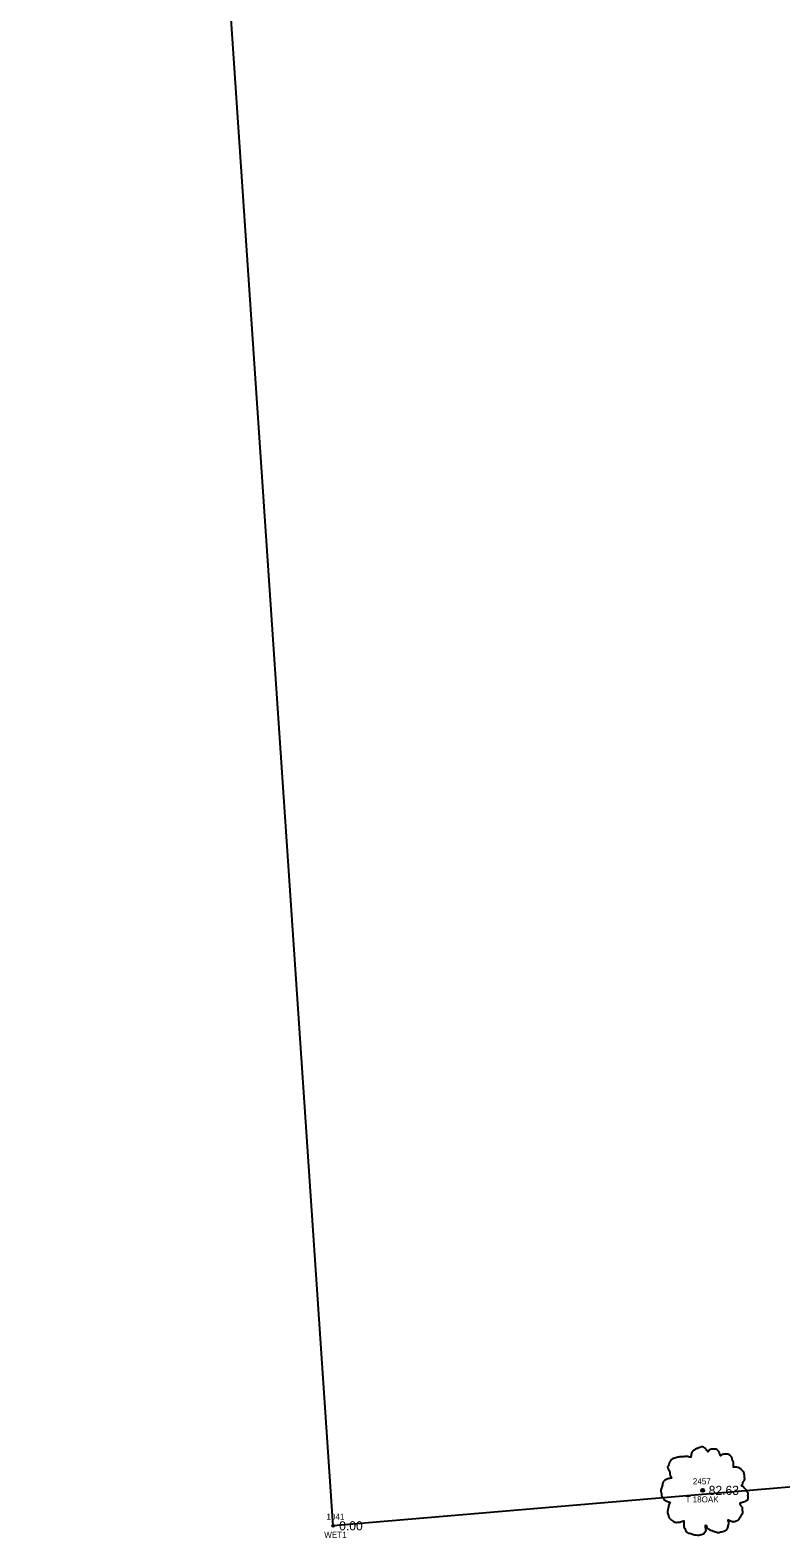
# Model space of a CAD drawing. Extents: x 2139392 to 2143384, y 505395 to 510520.
# Drawn here: x 2140464.3 to 2140588.7, y 506268.5 to 506518.4 of the extents above; entities that cross this region are included whole.
import ezdxf

# ---------------------------------------------------------------- set-up
doc = ezdxf.new("R2010")
doc.units = 0
for name, color, linetype in [('RD_EV_EX_Wetlands', 7, 'Continuous'), ('RD_EX_H2O_WetLd_txCode', 7, 'Continuous'), ('RD_EX_TX_H2O_WetLd_ELEV', 7, 'Continuous'), ('RD_EX_TX_VEG_ELEV', 7, 'Continuous'), ('RD_EX_VEG', 7, 'Continuous'), ('RD_EX_VEG_txCode', 7, 'Continuous'), ('RD_SMD_Locator', 7, 'Continuous')]:
    doc.layers.add(name, color=color, linetype=linetype)

msp = doc.modelspace()

# ---------------------------------------------------------------- linework, layer by layer
at = {"layer": 'RD_EV_EX_Wetlands'}
msp.add_lwpolyline([(2140635.69, 506280.8), (2140514.52, 506270.54), (2140464.28, 507012.49), (2140535.71, 507012.16)], dxfattribs=at)
at = {"layer": 'RD_EX_VEG'}
for centre, radius in [((2140575.78, 506276.41), 0.25), ((2140575.77, 506276.39), 0.0001)]:
    msp.add_circle(centre, radius, dxfattribs=at)
for points in [[(2140575.91, 506283.58), (2140575.61, 506283.6), (2140575.29, 506283.5), (2140575.04, 506283.4), (2140574.81, 506283.33), (2140574.59, 506283.23), (2140574.29, 506283.05), (2140574.07, 506282.85), (2140573.94, 506282.6), (2140573.89, 506282.38), (2140573.84, 506282.1), (2140573.84, 506281.93), (2140573.72, 506281.9), (2140573.57, 506281.93), (2140573.32, 506282), (2140573.07, 506282), (2140572.82, 506282), (2140572.47, 506281.98), (2140572.12, 506281.98), (2140571.84, 506281.93), (2140571.52, 506281.88), (2140571.14, 506281.75), (2140570.79, 506281.63), (2140570.49, 506281.38), (2140570.24, 506280.9), (2140570.12, 506280.55), (2140569.97, 506280.3), (2140570.12, 506279.86), (2140570.29, 506279.51), (2140570.32, 506279.31), (2140570.39, 506278.88), (2140570.49, 506278.66), (2140570.62, 506278.46), (2140570.54, 506278.43), (2140570.17, 506278.38), (2140569.87, 506278.28), (2140569.44, 506278.06), (2140569.22, 506277.83), (2140569.12, 506277.51), (2140569.09, 506277.16), (2140568.99, 506276.96), (2140568.92, 506276.68), (2140568.89, 506276.61), (2140568.84, 506276.28), (2140568.94, 506275.83), (2140568.97, 506275.48), (2140569.09, 506275.26), (2140569.24, 506275.08), (2140569.42, 506274.83), (2140569.82, 506274.61), (2140570.14, 506274.51), (2140570.34, 506274.48), (2140570.17, 506273.98), (2140570.12, 506273.63), (2140569.99, 506273.23), (2140569.99, 506273.16), (2140569.94, 506272.68), (2140570.09, 506272.36), (2140570.17, 506271.98), (2140570.34, 506271.76), (2140570.62, 506271.46), (2140570.94, 506271.23), (2140571.44, 506271.11), (2140571.84, 506271.13), (2140572.42, 506271.31), (2140572.67, 506271.38), (2140572.64, 506271.21), (2140572.67, 506270.83), (2140572.67, 506270.41), (2140572.82, 506270.08), (2140572.92, 506269.81), (2140573.07, 506269.56), (2140573.39, 506269.33), (2140573.79, 506269.26), (2140574.21, 506269.11), (2140574.66, 506269.03), (2140575.16, 506269.01), (2140575.76, 506269.16), (2140576.04, 506269.28), (2140576.14, 506269.46), (2140576.34, 506269.83), (2140576.29, 506270.06), (2140576.31, 506270.66), (2140576.41, 506270.48), (2140576.59, 506270.13), (2140577.09, 506269.83), (2140577.49, 506269.66), (2140577.96, 506269.51), (2140578.26, 506269.43), (2140578.74, 506269.51), (2140579.11, 506269.58), (2140579.49, 506269.71), (2140579.79, 506269.98), (2140579.96, 506270.26), (2140580.01, 506270.53), (2140580.09, 506270.91), (2140580.14, 506271.08)], [(2140580.14, 506271.08), (2140580.06, 506271.26), (2140580.01, 506271.51), (2140580.09, 506271.48), (2140580.26, 506271.43), (2140580.54, 506271.31), (2140580.76, 506271.23), (2140581.09, 506271.26), (2140581.36, 506271.36), (2140581.81, 506271.63), (2140582.09, 506272.11), (2140582.36, 506272.51), (2140582.44, 506272.83), (2140582.39, 506273.06), (2140582.36, 506273.56), (2140582.16, 506273.81), (2140582.11, 506273.93), (2140582.01, 506274.33), (2140582.09, 506274.38), (2140582.36, 506274.43), (2140582.74, 506274.56), (2140583.01, 506274.68), (2140583.24, 506274.86), (2140583.31, 506275.08), (2140583.29, 506275.48), (2140583.34, 506275.88), (2140583.26, 506276.03), (2140583.16, 506276.18), (2140583.09, 506276.38), (2140582.94, 506276.53), (2140582.84, 506276.68), (2140582.74, 506276.78), (2140582.61, 506276.93), (2140582.44, 506277.06), (2140582.29, 506277.11), (2140582.24, 506277.26), (2140582.39, 506277.46), (2140582.44, 506277.56), (2140582.46, 506277.78), (2140582.69, 506278.13), (2140582.74, 506278.53), (2140582.69, 506278.96), (2140582.64, 506279.23), (2140582.49, 506279.51), (2140582.29, 506279.76), (2140582.16, 506279.93), (2140581.99, 506280.05), (2140581.66, 506280.18), (2140581.41, 506280.23), (2140581.06, 506280.23), (2140580.86, 506280.28), (2140580.89, 506280.33), (2140580.89, 506280.48), (2140580.89, 506280.75), (2140580.81, 506281.2), (2140580.66, 506281.7), (2140580.66, 506281.73), (2140580.56, 506281.98), (2140580.34, 506282.18), (2140580.16, 506282.28), (2140579.96, 506282.4), (2140579.71, 506282.43), (2140579.41, 506282.43), (2140579.14, 506282.38), (2140578.94, 506282.28), (2140578.76, 506282.15), (2140578.69, 506282.3), (2140578.59, 506282.6), (2140578.54, 506282.75), (2140578.39, 506282.93), (2140578.16, 506283.13), (2140577.71, 506283.25), (2140577.09, 506283.18), (2140576.79, 506282.98), (2140576.64, 506282.8), (2140576.59, 506282.93), (2140576.39, 506283.13), (2140576.29, 506283.3), (2140576.11, 506283.43), (2140575.96, 506283.53), (2140575.86, 506283.58)]]:
    msp.add_spline(points, degree=3, dxfattribs=at)
at = {"layer": 'RD_SMD_Locator'}
for centre in [(2140575.78, 506276.41), (2140514.52, 506270.54)]:
    msp.add_circle(centre, 0.15, dxfattribs=at)

# ---------------------------------------------------------------- texts
at = {"layer": 'RD_EX_H2O_WetLd_txCode'}
for s, p in [('1041', (2140513.41, 506271.54)), ('WET1', (2140513.04, 506268.54))]:
    msp.add_text(s, height=1, dxfattribs=at).set_placement(p)
at = {"layer": 'RD_EX_TX_H2O_WetLd_ELEV'}
msp.add_text('0.00', height=1.5, dxfattribs=at).set_placement((2140515.52, 506269.79))
at = {"layer": 'RD_EX_TX_VEG_ELEV'}
msp.add_text('82.63', height=1.5, dxfattribs=at).set_placement((2140576.78, 506275.66))
at = {"layer": 'RD_EX_VEG_txCode'}
for s, p in [('2457', (2140574.15, 506277.41)), ('T 18OAK', (2140572.93, 506274.41))]:
    msp.add_text(s, height=1, dxfattribs=at).set_placement(p)

doc.saveas('drawing.dxf')
